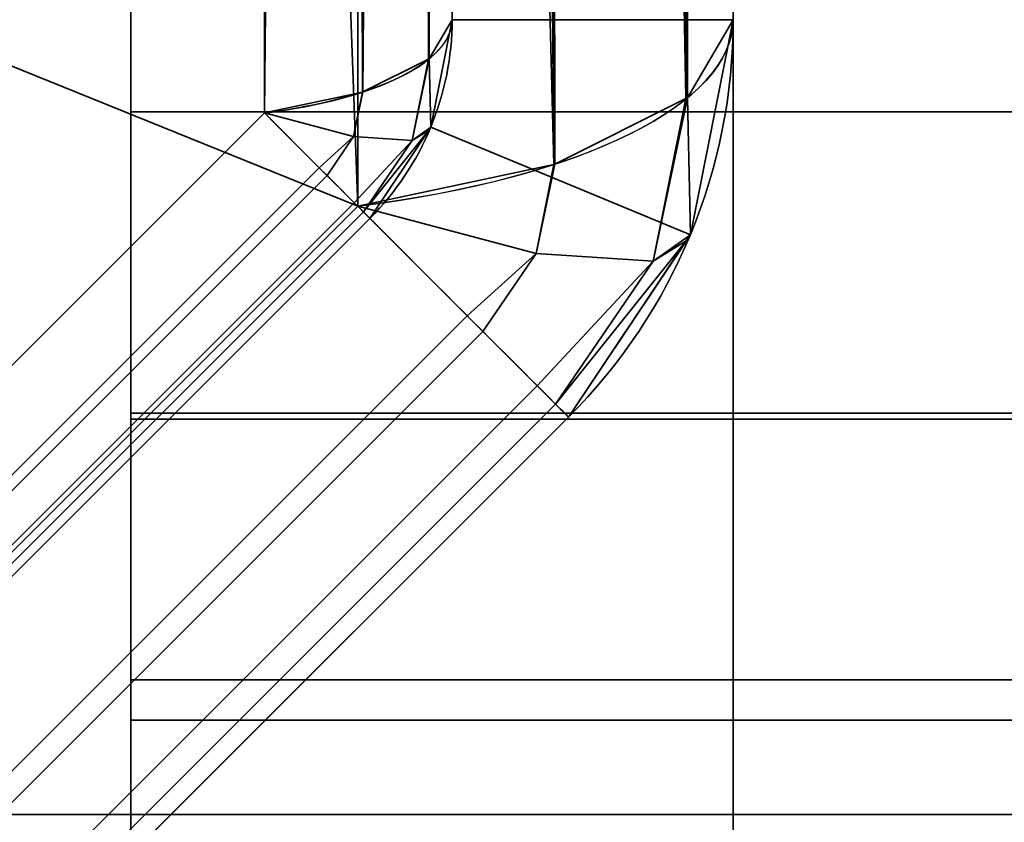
# Model space of a CAD drawing. Header units: millimetres. Extents: x -603 to 3703, y -115 to 249.
# Tile 325 of 656: x 1021.72 to 1024.18, y -28.02 to -26.02. Entities that reach past the tile are written whole.
import ezdxf

# ---------------------------------------------------------------- set-up
doc = ezdxf.new("R2010")
doc.units = ezdxf.units.MM
doc.layers.add('152', color=7, linetype='Continuous', true_color=0xffffff)

# ---------------------------------------------------------------- blocks, each defined once
blk = doc.blocks.new('UG_SURFACE_082')
at = {"layer": '152', "color": 252, "linetype": 'Continuous', "lineweight": 35}
for points in [[(1029, -28, 1031.9999), (1014.0001, -28, 1031.9999), (1014.0001, -19.75, 1031.9999), (1029, -19.75, 1031.9999)], [(1029, -19.75, 1067), (1014.0001, -19.75, 1067), (1014.0001, -28, 1067), (1029, -28, 1067)], [(1018, -25.5, 1117.4999), (1029, -25.5, 1117.4999), (1029, -28.25, 1117.4999), (1017, -28.5, 1117.4999)], [(1017, -28.5, 1148.5), (1029, -28.25, 1148.5), (1029, -25.5, 1148.5), (1018, -25.5, 1148.5)], [(1029, -28, 1067), (1014.0001, -28, 1067), (1014.0001, -28, 1031.9999), (1029, -28, 1031.9999)]]:
    blk.add_3dface(points, dxfattribs=at)
blk = doc.blocks.new('UG_SURFACE_090')
at = {"layer": '152', "color": 43, "linetype": 'Continuous', "lineweight": 35}
for points in [[(1029, -28, 1031.9999), (1014.0001, -28, 1031.9999), (1014.0001, -19.75, 1031.9999), (1029, -19.75, 1031.9999)], [(1029, -19.75, 1067), (1014.0001, -19.75, 1067), (1014.0001, -28, 1067), (1029, -28, 1067)], [(1017, -28.5, 1148.5), (1029, -28.5, 1148.5), (1029, -25.5, 1148.5), (1018, -25.5, 1148.5)], [(1018, -25.5, 1117.4999), (1029, -25.5, 1117.4999), (1029, -28.5, 1117.4999), (1017, -28.5, 1117.4999)], [(1029, -28, 1067), (1014.0001, -28, 1067), (1014.0001, -28, 1031.9999), (1029, -28, 1031.9999)]]:
    blk.add_3dface(points, dxfattribs=at)
blk = doc.blocks.new('UG_SURFACE_126')
at = {"layer": '152', "color": 252, "linetype": 'Continuous', "lineweight": 35}
for points in [[(1023.3178, -6.5735, 1165.2919), (1023.3546, -6.3881, 1165.3718), (1023.3824, -26.2166, 1172.8187)], [(1023.3824, -26.2166, 999.6814), (1023.3546, -6.3881, 1007.1282), (1023.3178, -6.5735, 1007.2081)], [(1023.5, -26.0201, 1173.3412), (1023.3862, -26.2146, 1172.8238), (1023.3546, -6.3881, 1165.3718)], [(1023.3862, -26.2146, 1172.8238), (1023.3824, -26.2166, 1172.8187), (1023.3546, -6.3881, 1165.3718)], [(1023.3546, -6.3881, 1007.1282), (1023.3824, -26.2166, 999.6814), (1023.3862, -26.2146, 999.6762)], [(1023.3546, -6.3881, 1007.1282), (1023.3862, -26.2146, 999.6762), (1023.5, -26.0201, 999.1588)], [(1022.7431, -26.1174, 1173.0825), (1022.8, -6.5942, 1166.0376), (1022.7671, -6.6689, 1165.8388)], [(1022.7431, -26.1174, 1173.0825), (1022.8, -26.0201, 1173.3412), (1022.8, -6.5942, 1166.0376)], [(1023.0309, -6.9883, 1165.1131), (1023.3178, -6.5735, 1165.2919), (1023.3824, -26.2166, 1172.8187)], [(1023.3824, -26.2166, 999.6814), (1023.3178, -6.5735, 1007.2081), (1023.0309, -6.9883, 1007.3869)], [(1022.7431, -26.1174, 1173.0825), (1022.7671, -6.6689, 1165.8388), (1022.7351, -6.6914, 1165.779)], [(1022.7431, -26.1174, 999.4175), (1022.7351, -6.6914, 1006.721), (1022.7671, -6.6689, 1006.6612)], [(1022.8, -26.0201, 999.1588), (1022.7431, -26.1174, 999.4175), (1022.7671, -6.6689, 1006.6612)], [(1022.578, -26.2001, 1172.8625), (1022.7351, -6.6914, 1165.779), (1022.6712, -6.7366, 1165.6588)], [(1022.578, -26.2001, 1172.8625), (1022.7412, -26.1183, 1173.08), (1022.7351, -6.6914, 1165.779)], [(1022.6712, -6.7366, 1006.8412), (1022.7351, -6.6914, 1006.721), (1022.7412, -26.1183, 999.4201)], [(1022.7351, -6.6914, 1165.779), (1022.7412, -26.1183, 1173.08), (1022.7431, -26.1174, 1173.0825)], [(1022.7431, -26.1174, 999.4175), (1022.7412, -26.1183, 999.4201), (1022.7351, -6.6914, 1006.721)], [(1022.578, -26.2001, 1172.8625), (1022.6712, -6.7366, 1165.6588), (1022.5714, -6.7728, 1165.5626)], [(1022.578, -26.2001, 999.6375), (1022.5714, -6.7728, 1006.9374), (1022.6712, -6.7366, 1006.8412)], [(1022.7412, -26.1183, 999.4201), (1022.578, -26.2001, 999.6375), (1022.6712, -6.7366, 1006.8412)], [(1022.3324, -26.2525, 1172.7232), (1022.5766, -26.2004, 1172.8617), (1022.5216, -6.7909, 1165.5146)], [(1022.5216, -6.7909, 1165.5146), (1022.3324, -6.8266, 1165.4195), (1022.3324, -26.2525, 1172.7232)], [(1022.3324, -26.2525, 999.7768), (1022.3324, -6.8266, 1007.0806), (1022.5216, -6.7909, 1006.9854)], [(1022.5216, -6.7909, 1006.9854), (1022.5766, -26.2004, 999.6383), (1022.3324, -26.2525, 999.7768)], [(1022.5766, -26.2004, 1172.8617), (1022.5714, -6.7728, 1165.5626), (1022.5216, -6.7909, 1165.5146)], [(1022.5216, -6.7909, 1006.9854), (1022.5714, -6.7728, 1006.9374), (1022.5766, -26.2004, 999.6383)], [(1022.5714, -6.7728, 1165.5626), (1022.5766, -26.2004, 1172.8617), (1022.578, -26.2001, 1172.8625)], [(1022.578, -26.2001, 999.6375), (1022.5766, -26.2004, 999.6383), (1022.5714, -6.7728, 1006.9374)], [(1018.2525, -30.3324, 1172.7232), (1022.3324, -26.2525, 1172.7232), (1022.3324, -6.8266, 1165.4195), (1008.8675, -6.8266, 1160.357)], [(1008.8675, -6.8266, 1012.143), (1022.3324, -6.8266, 1007.0806), (1022.3324, -26.2525, 999.7768), (1018.2525, -30.3324, 999.7768)], [(1022.895, -7.1848, 1165.0285), (1023.0309, -6.9883, 1165.1131), (1023.0531, -26.3807, 1172.3822)], [(1023.0531, -26.3807, 1000.1178), (1023.0309, -6.9883, 1007.3869), (1022.895, -7.1848, 1007.4716)], [(1023.3824, -26.2166, 1172.8187), (1023.056, -26.38, 1172.3839), (1023.0309, -6.9883, 1165.1131)], [(1023.056, -26.38, 1172.3839), (1023.0531, -26.3807, 1172.3822), (1023.0309, -6.9883, 1165.1131)], [(1023.0309, -6.9883, 1007.3869), (1023.0531, -26.3807, 1000.1178), (1023.056, -26.38, 1000.1161)], [(1023.0309, -6.9883, 1007.3869), (1023.056, -26.38, 1000.1161), (1023.3824, -26.2166, 999.6814)], [(1022.5648, -7.4075, 1164.9325), (1022.895, -7.1848, 1165.0285), (1023.0531, -26.3807, 1172.3822)], [(1023.0531, -26.3807, 1000.1178), (1022.895, -7.1848, 1007.4716), (1022.5648, -7.4075, 1007.5675)], [(1021.8676, -7.5266, 1164.7152), (1022.5648, -7.4075, 1164.9325), (1022.5648, -26.4849, 1172.1051)], [(1022.5648, -26.4849, 1000.3949), (1022.5648, -7.4075, 1007.5675), (1021.8676, -7.5266, 1007.7848)], [(1023.0531, -26.3807, 1172.3822), (1022.5648, -26.4849, 1172.1051), (1022.5648, -7.4075, 1164.9325)], [(1022.5648, -7.4075, 1007.5675), (1022.5648, -26.4849, 1000.3949), (1023.0531, -26.3807, 1000.1178)], [(1022.5648, -26.4849, 1000.3949), (1021.8676, -7.5266, 1007.7848), (1009.1574, -7.5266, 1012.5636), (999.5266, -17.1575, 1012.5636)], [(1009.1574, -7.5266, 1159.9364), (1021.8676, -7.5266, 1164.7152), (1022.5648, -26.4849, 1172.1051), (1018.4848, -30.5648, 1172.1051)], [(999.5266, -17.1575, 1012.5636), (999.5266, -29.8676, 1007.7848), (1018.4848, -30.5648, 1000.3949), (1022.5648, -26.4849, 1000.3949)], [(1022.7467, -26.288, 1173.3412), (1022.8, -26.0201, 1173.3412), (1022.7431, -26.1174, 1173.0825)], [(1022.7431, -26.1174, 999.4175), (1022.8, -26.0201, 999.1588), (1022.7467, -26.288, 999.1588)], [(1022.7467, -26.288, 1173.3412), (1022.7467, -26.288, 1191.25), (1022.8, -26.0201, 1191.25), (1022.8, -26.0201, 1173.3412)], [(1022.7467, -26.288, 981.25), (1022.7467, -26.288, 999.1588), (1022.8, -26.0201, 999.1588), (1022.8, -26.0201, 981.25)], [(1022.8, -26.0201, 1191.25), (1022.7467, -26.288, 1191.25), (1023.3934, -26.5559, 1191.25), (1023.5, -26.0201, 1191.25)], [(1023.5, -26.0201, 981.25), (1023.3934, -26.5559, 981.25), (1022.7467, -26.288, 981.25), (1022.8, -26.0201, 981.25)], [(1023.3862, -26.2146, 1172.8238), (1023.5, -26.0201, 1173.3412), (1023.3934, -26.5559, 1173.3412)], [(1023.3934, -26.5559, 999.1588), (1023.5, -26.0201, 999.1588), (1023.3862, -26.2146, 999.6762)], [(1023.5, -26.0201, 1173.3412), (1023.5, -26.0201, 1191.25), (1023.3934, -26.5559, 1191.25), (1023.3934, -26.5559, 1173.3412)], [(1023.5, -26.0201, 981.25), (1023.5, -26.0201, 999.1588), (1023.3934, -26.5559, 999.1588), (1023.3934, -26.5559, 981.25)], [(1022.7412, -26.1183, 1173.08), (1022.578, -26.2001, 1172.8625), (1022.5545, -26.3112, 1172.8954), (1022.7002, -26.3209, 1173.1429)], [(1022.7002, -26.3209, 999.3571), (1022.5545, -26.3112, 999.6045), (1022.578, -26.2001, 999.6375), (1022.7412, -26.1183, 999.4201)], [(1022.7002, -26.3209, 1173.1429), (1022.7431, -26.1174, 1173.0825), (1022.7412, -26.1183, 1173.08)], [(1022.7431, -26.1174, 1173.0825), (1022.7002, -26.3209, 1173.1429), (1022.7467, -26.288, 1173.3412)], [(1022.7467, -26.288, 999.1588), (1022.7002, -26.3209, 999.3571), (1022.7431, -26.1174, 999.4175)], [(1022.7412, -26.1183, 999.4201), (1022.7431, -26.1174, 999.4175), (1022.7002, -26.3209, 999.3571)], [(1022.5766, -26.2004, 1172.8617), (1022.3324, -26.2525, 1172.7232), (1022.5545, -26.3112, 1172.8954)], [(1022.5545, -26.3112, 999.6045), (1022.3324, -26.2525, 999.7768), (1022.5766, -26.2004, 999.6383)], [(1022.5545, -26.3112, 1172.8954), (1022.578, -26.2001, 1172.8625), (1022.5766, -26.2004, 1172.8617)], [(1022.5766, -26.2004, 999.6383), (1022.578, -26.2001, 999.6375), (1022.5545, -26.3112, 999.6045)], [(1023.3003, -26.6216, 1172.9445), (1023.0091, -26.6022, 1172.4497), (1023.056, -26.38, 1172.3839), (1023.3824, -26.2166, 1172.8187)], [(1023.3824, -26.2166, 999.6814), (1023.056, -26.38, 1000.1161), (1023.0091, -26.6022, 1000.0502), (1023.3003, -26.6216, 999.5555)], [(1023.3934, -26.5559, 1173.3412), (1023.3003, -26.6216, 1172.9445), (1023.3862, -26.2146, 1172.8238)], [(1023.3824, -26.2166, 1172.8187), (1023.3862, -26.2146, 1172.8238), (1023.3003, -26.6216, 1172.9445)], [(1023.3003, -26.6216, 999.5555), (1023.3862, -26.2146, 999.6762), (1023.3824, -26.2166, 999.6814)], [(1023.3862, -26.2146, 999.6762), (1023.3003, -26.6216, 999.5555), (1023.3934, -26.5559, 999.1588)], [(1018.3887, -30.4687, 1172.884), (1022.4687, -26.3888, 1172.884), (1022.3324, -26.2525, 1172.7232), (1018.2525, -30.3324, 1172.7232)], [(1022.4687, -26.3888, 999.616), (1018.3887, -30.4687, 999.616), (1018.2525, -30.3324, 999.7768), (1022.3324, -26.2525, 999.7768)], [(1022.5545, -26.3112, 1172.8954), (1022.3324, -26.2525, 1172.7232), (1022.4687, -26.3888, 1172.884)], [(1022.4687, -26.3888, 999.616), (1022.3324, -26.2525, 999.7768), (1022.5545, -26.3112, 999.6045)], [(1022.4687, -26.3888, 1172.884), (1022.4884, -26.4084, 1172.9071), (1022.5545, -26.3112, 1172.8954)], [(1022.5545, -26.3112, 999.6045), (1022.4884, -26.4084, 999.5928), (1022.4687, -26.3888, 999.616)], [(1022.7002, -26.3209, 1173.1429), (1022.5545, -26.3112, 1172.8954), (1022.4884, -26.4084, 1172.9071), (1022.5559, -26.4761, 1173.0992)], [(1022.5559, -26.4761, 999.4008), (1022.4884, -26.4084, 999.5928), (1022.5545, -26.3112, 999.6045), (1022.7002, -26.3209, 999.3571)], [(1022.7416, -26.2957, 1173.3412), (1022.7002, -26.3209, 1173.1429), (1022.579, -26.499, 1173.1642)], [(1022.579, -26.499, 1173.1642), (1022.5949, -26.5151, 1173.3412), (1022.7416, -26.2957, 1173.3412)], [(1022.7416, -26.2957, 999.1588), (1022.5949, -26.5151, 999.1588), (1022.579, -26.499, 999.3358)], [(1022.579, -26.499, 999.3358), (1022.7002, -26.3209, 999.3571), (1022.7416, -26.2957, 999.1588)], [(1022.5949, -26.5151, 1191.25), (1022.7467, -26.288, 1191.25), (1022.7467, -26.288, 1173.3412), (1022.7416, -26.2957, 1173.3412)], [(1022.7467, -26.288, 981.25), (1022.5949, -26.5151, 981.25), (1022.5949, -26.5151, 999.1588), (1022.7416, -26.2957, 999.1588)], [(1023.09, -27.01, 1191.25), (1023.3934, -26.5559, 1191.25), (1022.7467, -26.288, 1191.25), (1022.5949, -26.5151, 1191.25)], [(1022.5949, -26.5151, 981.25), (1022.7467, -26.288, 981.25), (1023.3934, -26.5559, 981.25), (1023.09, -27.01, 981.25)], [(1022.7416, -26.2957, 1173.3412), (1022.5949, -26.5151, 1173.3412), (1022.5949, -26.5151, 1191.25)], [(1022.7002, -26.3209, 1173.1429), (1022.7416, -26.2957, 1173.3412), (1022.7467, -26.288, 1173.3412)], [(1022.7467, -26.288, 999.1588), (1022.7416, -26.2957, 999.1588), (1022.7002, -26.3209, 999.3571)], [(1022.7416, -26.2957, 999.1588), (1022.7467, -26.288, 999.1588), (1022.7467, -26.288, 981.25)], [(1022.5559, -26.4761, 1173.0992), (1022.579, -26.499, 1173.1642), (1022.7002, -26.3209, 1173.1429)], [(1022.7002, -26.3209, 999.3571), (1022.579, -26.499, 999.3358), (1022.5559, -26.4761, 999.4008)], [(1022.5648, -26.4849, 1172.1051), (1023.0531, -26.3807, 1172.3822), (1023.056, -26.38, 1172.3839), (1023.0091, -26.6022, 1172.4497)], [(1023.0531, -26.3807, 1000.1178), (1022.5648, -26.4849, 1000.3949), (1023.0091, -26.6022, 1000.0502)], [(1023.0091, -26.6022, 1000.0502), (1023.056, -26.38, 1000.1161), (1023.0531, -26.3807, 1000.1178)], [(1022.4884, -26.4084, 1172.9071), (1022.4687, -26.3888, 1172.884), (1018.3887, -30.4687, 1172.884), (1018.4084, -30.4883, 1172.9071)], [(1018.4084, -30.4883, 999.5928), (1018.3887, -30.4687, 999.616), (1022.4687, -26.3888, 999.616), (1022.4884, -26.4084, 999.5928)], [(1018.4084, -30.4883, 1172.9071), (1018.4761, -30.556, 1173.0992), (1022.5559, -26.4761, 1173.0992), (1022.4884, -26.4084, 1172.9071)], [(1022.4884, -26.4084, 999.5928), (1022.5559, -26.4761, 999.4008), (1018.4761, -30.556, 999.4008), (1018.4084, -30.4883, 999.5928)], [(1022.579, -26.499, 1173.1642), (1022.5559, -26.4761, 1173.0992), (1018.4761, -30.556, 1173.0992), (1018.499, -30.5789, 1173.1642)], [(1018.499, -30.5789, 999.3358), (1018.4761, -30.556, 999.4008), (1022.5559, -26.4761, 999.4008), (1022.579, -26.499, 999.3358)], [(1022.8374, -26.7575, 1172.4267), (1018.7575, -30.8374, 1172.4267), (1018.4848, -30.5648, 1172.1051), (1022.5648, -26.4849, 1172.1051)], [(1018.7575, -30.8374, 1000.0733), (1022.8374, -26.7575, 1000.0733), (1022.5648, -26.4849, 1000.3949), (1018.4848, -30.5648, 1000.3949)], [(1018.499, -30.5789, 1173.1642), (1018.5151, -30.595, 1173.3412), (1022.5949, -26.5151, 1173.3412), (1022.579, -26.499, 1173.1642)], [(1022.579, -26.499, 999.3358), (1022.5949, -26.5151, 999.1588), (1018.5151, -30.595, 999.1588), (1018.499, -30.5789, 999.3358)], [(1022.8374, -26.7575, 1172.4267), (1022.5648, -26.4849, 1172.1051), (1023.0091, -26.6022, 1172.4497)], [(1023.0091, -26.6022, 1000.0502), (1022.5648, -26.4849, 1000.3949), (1022.8374, -26.7575, 1000.0733)], [(1022.5949, -26.5151, 1173.3412), (1018.5151, -30.595, 1173.3412), (1018.5151, -30.595, 1191.25), (1022.5949, -26.5151, 1191.25)], [(1018.5151, -30.595, 999.1588), (1022.5949, -26.5151, 999.1588), (1022.5949, -26.5151, 981.25), (1018.5151, -30.595, 981.25)], [(1019.0101, -31.09, 1191.25), (1023.09, -27.01, 1191.25), (1022.5949, -26.5151, 1191.25), (1018.5151, -30.595, 1191.25)], [(1018.5151, -30.595, 981.25), (1022.5949, -26.5151, 981.25), (1023.09, -27.01, 981.25), (1019.0101, -31.09, 981.25)], [(1023.3934, -26.5559, 1191.25), (1023.09, -27.01, 1191.25), (1023.09, -27.01, 1173.3412), (1023.3831, -26.5712, 1173.3412)], [(1023.09, -27.01, 981.25), (1023.3934, -26.5559, 981.25), (1023.3934, -26.5559, 999.1588), (1023.3831, -26.5712, 999.1588)], [(1023.3934, -26.5559, 1173.3412), (1023.3831, -26.5712, 1173.3412), (1023.3003, -26.6216, 1172.9445)], [(1023.3003, -26.6216, 999.5555), (1023.3831, -26.5712, 999.1588), (1023.3934, -26.5559, 999.1588)], [(1023.3831, -26.5712, 1173.3412), (1023.3934, -26.5559, 1173.3412), (1023.3934, -26.5559, 1191.25)], [(1023.3831, -26.5712, 1173.3412), (1023.09, -27.01, 1173.3412), (1023.0578, -26.9779, 1172.9873)], [(1023.0578, -26.9779, 1172.9873), (1023.3003, -26.6216, 1172.9445), (1023.3831, -26.5712, 1173.3412)], [(1023.3831, -26.5712, 999.1588), (1023.3003, -26.6216, 999.5555), (1023.0578, -26.9779, 999.5127)], [(1023.0578, -26.9779, 999.5127), (1023.09, -27.01, 999.1588), (1023.3831, -26.5712, 999.1588)], [(1023.3831, -26.5712, 999.1588), (1023.09, -27.01, 999.1588), (1023.09, -27.01, 981.25)], [(1023.0091, -26.6022, 1172.4497), (1022.8766, -26.7968, 1172.4731), (1022.8374, -26.7575, 1172.4267)], [(1022.8374, -26.7575, 1000.0733), (1022.8766, -26.7968, 1000.0269), (1023.0091, -26.6022, 1000.0502)], [(1023.0119, -26.9321, 1172.8572), (1022.8766, -26.7968, 1172.4731), (1023.0091, -26.6022, 1172.4497), (1023.3003, -26.6216, 1172.9445)], [(1023.3003, -26.6216, 999.5555), (1023.0091, -26.6022, 1000.0502), (1022.8766, -26.7968, 1000.0269), (1023.0119, -26.9321, 999.6428)], [(1023.3003, -26.6216, 1172.9445), (1023.0578, -26.9779, 1172.9873), (1023.0119, -26.9321, 1172.8572)], [(1023.0119, -26.9321, 999.6428), (1023.0578, -26.9779, 999.5127), (1023.3003, -26.6216, 999.5555)], [(1018.7968, -30.8767, 1172.4731), (1018.7575, -30.8374, 1172.4267), (1022.8374, -26.7575, 1172.4267), (1022.8766, -26.7968, 1172.4731)], [(1022.8766, -26.7968, 1000.0269), (1022.8374, -26.7575, 1000.0733), (1018.7575, -30.8374, 1000.0733), (1018.7968, -30.8767, 1000.0269)], [(1022.8766, -26.7968, 1172.4731), (1023.0119, -26.9321, 1172.8572), (1018.9321, -31.012, 1172.8572), (1018.7968, -30.8767, 1172.4731)], [(1018.7968, -30.8767, 1000.0269), (1018.9321, -31.012, 999.6428), (1023.0119, -26.9321, 999.6428), (1022.8766, -26.7968, 1000.0269)], [(1018.9779, -31.0578, 1172.9873), (1018.9321, -31.012, 1172.8572), (1023.0119, -26.9321, 1172.8572), (1023.0578, -26.9779, 1172.9873)], [(1023.0578, -26.9779, 999.5127), (1023.0119, -26.9321, 999.6428), (1018.9321, -31.012, 999.6428), (1018.9779, -31.0578, 999.5127)], [(1023.0578, -26.9779, 1172.9873), (1023.09, -27.01, 1173.3412), (1019.0101, -31.09, 1173.3412), (1018.9779, -31.0578, 1172.9873)], [(1018.9779, -31.0578, 999.5127), (1019.0101, -31.09, 999.1588), (1023.09, -27.01, 999.1588), (1023.0578, -26.9779, 999.5127)], [(1019.0101, -31.09, 1173.3412), (1023.09, -27.01, 1173.3412), (1023.09, -27.01, 1191.25), (1019.0101, -31.09, 1191.25)], [(1023.09, -27.01, 999.1588), (1019.0101, -31.09, 999.1588), (1019.0101, -31.09, 981.25), (1023.09, -27.01, 981.25)]]:
    blk.add_3dface(points, dxfattribs=at)
blk = doc.blocks.new('UG_SURFACE_142')
at = {"layer": '152', "color": 252, "linetype": 'Continuous', "lineweight": 35}
for points in [[(1023.3178, -6.5735, 1165.2919), (1023.3546, -6.3881, 1165.3718), (1023.3824, -26.2166, 1172.8187)], [(1023.3824, -26.2166, 999.6814), (1023.3546, -6.3881, 1007.1282), (1023.3178, -6.5735, 1007.2081)], [(1023.5, -26.0201, 1173.3412), (1023.3862, -26.2146, 1172.8238), (1023.3546, -6.3881, 1165.3718)], [(1023.3862, -26.2146, 1172.8238), (1023.3824, -26.2166, 1172.8187), (1023.3546, -6.3881, 1165.3718)], [(1023.3546, -6.3881, 1007.1282), (1023.3824, -26.2166, 999.6814), (1023.3862, -26.2146, 999.6762)], [(1023.3546, -6.3881, 1007.1282), (1023.3862, -26.2146, 999.6762), (1023.5, -26.0201, 999.1588)], [(1022.7431, -26.1174, 1173.0825), (1022.8, -6.5942, 1166.0376), (1022.7671, -6.6689, 1165.8388)], [(1022.7431, -26.1174, 1173.0825), (1022.8, -26.0201, 1173.3412), (1022.8, -6.5942, 1166.0376)], [(1023.0309, -6.9883, 1165.1131), (1023.3178, -6.5735, 1165.2919), (1023.3824, -26.2166, 1172.8187)], [(1023.3824, -26.2166, 999.6814), (1023.3178, -6.5735, 1007.2081), (1023.0309, -6.9883, 1007.3869)], [(1022.7431, -26.1174, 1173.0825), (1022.7671, -6.6689, 1165.8388), (1022.7351, -6.6914, 1165.779)], [(1022.7431, -26.1174, 999.4175), (1022.7351, -6.6914, 1006.721), (1022.7671, -6.6689, 1006.6612)], [(1022.8, -26.0201, 999.1588), (1022.7431, -26.1174, 999.4175), (1022.7671, -6.6689, 1006.6612)], [(1022.578, -26.2001, 1172.8625), (1022.7351, -6.6914, 1165.779), (1022.6712, -6.7366, 1165.6588)], [(1022.578, -26.2001, 1172.8625), (1022.7412, -26.1183, 1173.08), (1022.7351, -6.6914, 1165.779)], [(1022.6712, -6.7366, 1006.8412), (1022.7351, -6.6914, 1006.721), (1022.7412, -26.1183, 999.4201)], [(1022.7351, -6.6914, 1165.779), (1022.7412, -26.1183, 1173.08), (1022.7431, -26.1174, 1173.0825)], [(1022.7431, -26.1174, 999.4175), (1022.7412, -26.1183, 999.4201), (1022.7351, -6.6914, 1006.721)], [(1022.578, -26.2001, 1172.8625), (1022.6712, -6.7366, 1165.6588), (1022.5714, -6.7728, 1165.5626)], [(1022.578, -26.2001, 999.6375), (1022.5714, -6.7728, 1006.9374), (1022.6712, -6.7366, 1006.8412)], [(1022.7412, -26.1183, 999.4201), (1022.578, -26.2001, 999.6375), (1022.6712, -6.7366, 1006.8412)], [(1022.3324, -26.2525, 1172.7232), (1022.5766, -26.2004, 1172.8617), (1022.5216, -6.7909, 1165.5146)], [(1022.5216, -6.7909, 1165.5146), (1022.3324, -6.8266, 1165.4195), (1022.3324, -26.2525, 1172.7232)], [(1022.3324, -26.2525, 999.7768), (1022.3324, -6.8266, 1007.0806), (1022.5216, -6.7909, 1006.9854)], [(1022.5216, -6.7909, 1006.9854), (1022.5766, -26.2004, 999.6383), (1022.3324, -26.2525, 999.7768)], [(1022.5766, -26.2004, 1172.8617), (1022.5714, -6.7728, 1165.5626), (1022.5216, -6.7909, 1165.5146)], [(1022.5216, -6.7909, 1006.9854), (1022.5714, -6.7728, 1006.9374), (1022.5766, -26.2004, 999.6383)], [(1022.5714, -6.7728, 1165.5626), (1022.5766, -26.2004, 1172.8617), (1022.578, -26.2001, 1172.8625)], [(1022.578, -26.2001, 999.6375), (1022.5766, -26.2004, 999.6383), (1022.5714, -6.7728, 1006.9374)], [(1018.2525, -30.3324, 1172.7232), (1022.3324, -26.2525, 1172.7232), (1022.3324, -6.8266, 1165.4195), (1008.8675, -6.8266, 1160.357)], [(1008.8675, -6.8266, 1012.143), (1022.3324, -6.8266, 1007.0806), (1022.3324, -26.2525, 999.7768), (1018.2525, -30.3324, 999.7768)], [(1022.895, -7.1848, 1165.0285), (1023.0309, -6.9883, 1165.1131), (1023.0531, -26.3807, 1172.3822)], [(1023.0531, -26.3807, 1000.1178), (1023.0309, -6.9883, 1007.3869), (1022.895, -7.1848, 1007.4716)], [(1023.3824, -26.2166, 1172.8187), (1023.056, -26.38, 1172.3839), (1023.0309, -6.9883, 1165.1131)], [(1023.056, -26.38, 1172.3839), (1023.0531, -26.3807, 1172.3822), (1023.0309, -6.9883, 1165.1131)], [(1023.0309, -6.9883, 1007.3869), (1023.0531, -26.3807, 1000.1178), (1023.056, -26.38, 1000.1161)], [(1023.0309, -6.9883, 1007.3869), (1023.056, -26.38, 1000.1161), (1023.3824, -26.2166, 999.6814)], [(1022.5648, -7.4075, 1164.9325), (1022.895, -7.1848, 1165.0285), (1023.0531, -26.3807, 1172.3822)], [(1023.0531, -26.3807, 1000.1178), (1022.895, -7.1848, 1007.4716), (1022.5648, -7.4075, 1007.5675)], [(1021.8676, -7.5266, 1164.7152), (1022.5648, -7.4075, 1164.9325), (1022.5648, -26.4849, 1172.1051)], [(1022.5648, -26.4849, 1000.3949), (1022.5648, -7.4075, 1007.5675), (1021.8676, -7.5266, 1007.7848)], [(1023.0531, -26.3807, 1172.3822), (1022.5648, -26.4849, 1172.1051), (1022.5648, -7.4075, 1164.9325)], [(1022.5648, -7.4075, 1007.5675), (1022.5648, -26.4849, 1000.3949), (1023.0531, -26.3807, 1000.1178)], [(1022.5648, -26.4849, 1000.3949), (1021.8676, -7.5266, 1007.7848), (1009.1574, -7.5266, 1012.5636), (999.5266, -17.1575, 1012.5636)], [(1009.1574, -7.5266, 1159.9364), (1021.8676, -7.5266, 1164.7152), (1022.5648, -26.4849, 1172.1051), (1018.4848, -30.5648, 1172.1051)], [(999.5266, -17.1575, 1012.5636), (999.5266, -29.8676, 1007.7848), (1018.4848, -30.5648, 1000.3949), (1022.5648, -26.4849, 1000.3949)], [(1022.7467, -26.288, 1173.3412), (1022.8, -26.0201, 1173.3412), (1022.7431, -26.1174, 1173.0825)], [(1022.7431, -26.1174, 999.4175), (1022.8, -26.0201, 999.1588), (1022.7467, -26.288, 999.1588)], [(1022.7467, -26.288, 1173.3412), (1022.7467, -26.288, 1191.25), (1022.8, -26.0201, 1191.25), (1022.8, -26.0201, 1173.3412)], [(1022.7467, -26.288, 981.25), (1022.7467, -26.288, 999.1588), (1022.8, -26.0201, 999.1588), (1022.8, -26.0201, 981.25)], [(1022.8, -26.0201, 1191.25), (1022.7467, -26.288, 1191.25), (1023.3934, -26.5559, 1191.25), (1023.5, -26.0201, 1191.25)], [(1023.5, -26.0201, 981.25), (1023.3934, -26.5559, 981.25), (1022.7467, -26.288, 981.25), (1022.8, -26.0201, 981.25)], [(1023.3862, -26.2146, 1172.8238), (1023.5, -26.0201, 1173.3412), (1023.3934, -26.5559, 1173.3412)], [(1023.3934, -26.5559, 999.1588), (1023.5, -26.0201, 999.1588), (1023.3862, -26.2146, 999.6762)], [(1023.5, -26.0201, 1173.3412), (1023.5, -26.0201, 1191.25), (1023.3934, -26.5559, 1191.25), (1023.3934, -26.5559, 1173.3412)], [(1023.5, -26.0201, 981.25), (1023.5, -26.0201, 999.1588), (1023.3934, -26.5559, 999.1588), (1023.3934, -26.5559, 981.25)], [(1022.7412, -26.1183, 1173.08), (1022.578, -26.2001, 1172.8625), (1022.5545, -26.3112, 1172.8954), (1022.7002, -26.3209, 1173.1429)], [(1022.7002, -26.3209, 999.3571), (1022.5545, -26.3112, 999.6045), (1022.578, -26.2001, 999.6375), (1022.7412, -26.1183, 999.4201)], [(1022.7002, -26.3209, 1173.1429), (1022.7431, -26.1174, 1173.0825), (1022.7412, -26.1183, 1173.08)], [(1022.7431, -26.1174, 1173.0825), (1022.7002, -26.3209, 1173.1429), (1022.7467, -26.288, 1173.3412)], [(1022.7467, -26.288, 999.1588), (1022.7002, -26.3209, 999.3571), (1022.7431, -26.1174, 999.4175)], [(1022.7412, -26.1183, 999.4201), (1022.7431, -26.1174, 999.4175), (1022.7002, -26.3209, 999.3571)], [(1022.5766, -26.2004, 1172.8617), (1022.3324, -26.2525, 1172.7232), (1022.5545, -26.3112, 1172.8954)], [(1022.5545, -26.3112, 999.6045), (1022.3324, -26.2525, 999.7768), (1022.5766, -26.2004, 999.6383)], [(1022.5545, -26.3112, 1172.8954), (1022.578, -26.2001, 1172.8625), (1022.5766, -26.2004, 1172.8617)], [(1022.5766, -26.2004, 999.6383), (1022.578, -26.2001, 999.6375), (1022.5545, -26.3112, 999.6045)], [(1023.3003, -26.6216, 1172.9445), (1023.0091, -26.6022, 1172.4497), (1023.056, -26.38, 1172.3839), (1023.3824, -26.2166, 1172.8187)], [(1023.3824, -26.2166, 999.6814), (1023.056, -26.38, 1000.1161), (1023.0091, -26.6022, 1000.0502), (1023.3003, -26.6216, 999.5555)], [(1023.3934, -26.5559, 1173.3412), (1023.3003, -26.6216, 1172.9445), (1023.3862, -26.2146, 1172.8238)], [(1023.3824, -26.2166, 1172.8187), (1023.3862, -26.2146, 1172.8238), (1023.3003, -26.6216, 1172.9445)], [(1023.3003, -26.6216, 999.5555), (1023.3862, -26.2146, 999.6762), (1023.3824, -26.2166, 999.6814)], [(1023.3862, -26.2146, 999.6762), (1023.3003, -26.6216, 999.5555), (1023.3934, -26.5559, 999.1588)], [(1018.3887, -30.4687, 1172.884), (1022.4687, -26.3888, 1172.884), (1022.3324, -26.2525, 1172.7232), (1018.2525, -30.3324, 1172.7232)], [(1022.4687, -26.3888, 999.616), (1018.3887, -30.4687, 999.616), (1018.2525, -30.3324, 999.7768), (1022.3324, -26.2525, 999.7768)], [(1022.5545, -26.3112, 1172.8954), (1022.3324, -26.2525, 1172.7232), (1022.4687, -26.3888, 1172.884)], [(1022.4687, -26.3888, 999.616), (1022.3324, -26.2525, 999.7768), (1022.5545, -26.3112, 999.6045)], [(1022.4687, -26.3888, 1172.884), (1022.4884, -26.4084, 1172.9071), (1022.5545, -26.3112, 1172.8954)], [(1022.5545, -26.3112, 999.6045), (1022.4884, -26.4084, 999.5928), (1022.4687, -26.3888, 999.616)], [(1022.7002, -26.3209, 1173.1429), (1022.5545, -26.3112, 1172.8954), (1022.4884, -26.4084, 1172.9071), (1022.5559, -26.4761, 1173.0992)], [(1022.5559, -26.4761, 999.4008), (1022.4884, -26.4084, 999.5928), (1022.5545, -26.3112, 999.6045), (1022.7002, -26.3209, 999.3571)], [(1022.7416, -26.2957, 1173.3412), (1022.7002, -26.3209, 1173.1429), (1022.579, -26.499, 1173.1642)], [(1022.579, -26.499, 1173.1642), (1022.5949, -26.5151, 1173.3412), (1022.7416, -26.2957, 1173.3412)], [(1022.7416, -26.2957, 999.1588), (1022.5949, -26.5151, 999.1588), (1022.579, -26.499, 999.3358)], [(1022.579, -26.499, 999.3358), (1022.7002, -26.3209, 999.3571), (1022.7416, -26.2957, 999.1588)], [(1022.5949, -26.5151, 1191.25), (1022.7467, -26.288, 1191.25), (1022.7467, -26.288, 1173.3412), (1022.7416, -26.2957, 1173.3412)], [(1022.7467, -26.288, 981.25), (1022.5949, -26.5151, 981.25), (1022.5949, -26.5151, 999.1588), (1022.7416, -26.2957, 999.1588)], [(1023.09, -27.01, 1191.25), (1023.3934, -26.5559, 1191.25), (1022.7467, -26.288, 1191.25), (1022.5949, -26.5151, 1191.25)], [(1022.5949, -26.5151, 981.25), (1022.7467, -26.288, 981.25), (1023.3934, -26.5559, 981.25), (1023.09, -27.01, 981.25)], [(1022.7416, -26.2957, 1173.3412), (1022.5949, -26.5151, 1173.3412), (1022.5949, -26.5151, 1191.25)], [(1022.7002, -26.3209, 1173.1429), (1022.7416, -26.2957, 1173.3412), (1022.7467, -26.288, 1173.3412)], [(1022.7467, -26.288, 999.1588), (1022.7416, -26.2957, 999.1588), (1022.7002, -26.3209, 999.3571)], [(1022.7416, -26.2957, 999.1588), (1022.7467, -26.288, 999.1588), (1022.7467, -26.288, 981.25)], [(1022.5559, -26.4761, 1173.0992), (1022.579, -26.499, 1173.1642), (1022.7002, -26.3209, 1173.1429)], [(1022.7002, -26.3209, 999.3571), (1022.579, -26.499, 999.3358), (1022.5559, -26.4761, 999.4008)], [(1022.5648, -26.4849, 1172.1051), (1023.0531, -26.3807, 1172.3822), (1023.056, -26.38, 1172.3839), (1023.0091, -26.6022, 1172.4497)], [(1023.0531, -26.3807, 1000.1178), (1022.5648, -26.4849, 1000.3949), (1023.0091, -26.6022, 1000.0502)], [(1023.0091, -26.6022, 1000.0502), (1023.056, -26.38, 1000.1161), (1023.0531, -26.3807, 1000.1178)], [(1022.4884, -26.4084, 1172.9071), (1022.4687, -26.3888, 1172.884), (1018.3887, -30.4687, 1172.884), (1018.4084, -30.4883, 1172.9071)], [(1018.4084, -30.4883, 999.5928), (1018.3887, -30.4687, 999.616), (1022.4687, -26.3888, 999.616), (1022.4884, -26.4084, 999.5928)], [(1018.4084, -30.4883, 1172.9071), (1018.4761, -30.556, 1173.0992), (1022.5559, -26.4761, 1173.0992), (1022.4884, -26.4084, 1172.9071)], [(1022.4884, -26.4084, 999.5928), (1022.5559, -26.4761, 999.4008), (1018.4761, -30.556, 999.4008), (1018.4084, -30.4883, 999.5928)], [(1022.579, -26.499, 1173.1642), (1022.5559, -26.4761, 1173.0992), (1018.4761, -30.556, 1173.0992), (1018.499, -30.5789, 1173.1642)], [(1018.499, -30.5789, 999.3358), (1018.4761, -30.556, 999.4008), (1022.5559, -26.4761, 999.4008), (1022.579, -26.499, 999.3358)], [(1022.8374, -26.7575, 1172.4267), (1018.7575, -30.8374, 1172.4267), (1018.4848, -30.5648, 1172.1051), (1022.5648, -26.4849, 1172.1051)], [(1018.7575, -30.8374, 1000.0733), (1022.8374, -26.7575, 1000.0733), (1022.5648, -26.4849, 1000.3949), (1018.4848, -30.5648, 1000.3949)], [(1018.499, -30.5789, 1173.1642), (1018.5151, -30.595, 1173.3412), (1022.5949, -26.5151, 1173.3412), (1022.579, -26.499, 1173.1642)], [(1022.579, -26.499, 999.3358), (1022.5949, -26.5151, 999.1588), (1018.5151, -30.595, 999.1588), (1018.499, -30.5789, 999.3358)], [(1022.8374, -26.7575, 1172.4267), (1022.5648, -26.4849, 1172.1051), (1023.0091, -26.6022, 1172.4497)], [(1023.0091, -26.6022, 1000.0502), (1022.5648, -26.4849, 1000.3949), (1022.8374, -26.7575, 1000.0733)], [(1022.5949, -26.5151, 1173.3412), (1018.5151, -30.595, 1173.3412), (1018.5151, -30.595, 1191.25), (1022.5949, -26.5151, 1191.25)], [(1018.5151, -30.595, 999.1588), (1022.5949, -26.5151, 999.1588), (1022.5949, -26.5151, 981.25), (1018.5151, -30.595, 981.25)], [(1019.0101, -31.09, 1191.25), (1023.09, -27.01, 1191.25), (1022.5949, -26.5151, 1191.25), (1018.5151, -30.595, 1191.25)], [(1018.5151, -30.595, 981.25), (1022.5949, -26.5151, 981.25), (1023.09, -27.01, 981.25), (1019.0101, -31.09, 981.25)], [(1023.3934, -26.5559, 1191.25), (1023.09, -27.01, 1191.25), (1023.09, -27.01, 1173.3412), (1023.3831, -26.5712, 1173.3412)], [(1023.09, -27.01, 981.25), (1023.3934, -26.5559, 981.25), (1023.3934, -26.5559, 999.1588), (1023.3831, -26.5712, 999.1588)], [(1023.3934, -26.5559, 1173.3412), (1023.3831, -26.5712, 1173.3412), (1023.3003, -26.6216, 1172.9445)], [(1023.3003, -26.6216, 999.5555), (1023.3831, -26.5712, 999.1588), (1023.3934, -26.5559, 999.1588)], [(1023.3831, -26.5712, 1173.3412), (1023.3934, -26.5559, 1173.3412), (1023.3934, -26.5559, 1191.25)], [(1023.3831, -26.5712, 1173.3412), (1023.09, -27.01, 1173.3412), (1023.0578, -26.9779, 1172.9873)], [(1023.0578, -26.9779, 1172.9873), (1023.3003, -26.6216, 1172.9445), (1023.3831, -26.5712, 1173.3412)], [(1023.3831, -26.5712, 999.1588), (1023.3003, -26.6216, 999.5555), (1023.0578, -26.9779, 999.5127)], [(1023.0578, -26.9779, 999.5127), (1023.09, -27.01, 999.1588), (1023.3831, -26.5712, 999.1588)], [(1023.3831, -26.5712, 999.1588), (1023.09, -27.01, 999.1588), (1023.09, -27.01, 981.25)], [(1023.0091, -26.6022, 1172.4497), (1022.8766, -26.7968, 1172.4731), (1022.8374, -26.7575, 1172.4267)], [(1022.8374, -26.7575, 1000.0733), (1022.8766, -26.7968, 1000.0269), (1023.0091, -26.6022, 1000.0502)], [(1023.0119, -26.9321, 1172.8572), (1022.8766, -26.7968, 1172.4731), (1023.0091, -26.6022, 1172.4497), (1023.3003, -26.6216, 1172.9445)], [(1023.3003, -26.6216, 999.5555), (1023.0091, -26.6022, 1000.0502), (1022.8766, -26.7968, 1000.0269), (1023.0119, -26.9321, 999.6428)], [(1023.3003, -26.6216, 1172.9445), (1023.0578, -26.9779, 1172.9873), (1023.0119, -26.9321, 1172.8572)], [(1023.0119, -26.9321, 999.6428), (1023.0578, -26.9779, 999.5127), (1023.3003, -26.6216, 999.5555)], [(1018.7968, -30.8767, 1172.4731), (1018.7575, -30.8374, 1172.4267), (1022.8374, -26.7575, 1172.4267), (1022.8766, -26.7968, 1172.4731)], [(1022.8766, -26.7968, 1000.0269), (1022.8374, -26.7575, 1000.0733), (1018.7575, -30.8374, 1000.0733), (1018.7968, -30.8767, 1000.0269)], [(1022.8766, -26.7968, 1172.4731), (1023.0119, -26.9321, 1172.8572), (1018.9321, -31.012, 1172.8572), (1018.7968, -30.8767, 1172.4731)], [(1018.7968, -30.8767, 1000.0269), (1018.9321, -31.012, 999.6428), (1023.0119, -26.9321, 999.6428), (1022.8766, -26.7968, 1000.0269)], [(1018.9779, -31.0578, 1172.9873), (1018.9321, -31.012, 1172.8572), (1023.0119, -26.9321, 1172.8572), (1023.0578, -26.9779, 1172.9873)], [(1023.0578, -26.9779, 999.5127), (1023.0119, -26.9321, 999.6428), (1018.9321, -31.012, 999.6428), (1018.9779, -31.0578, 999.5127)], [(1023.0578, -26.9779, 1172.9873), (1023.09, -27.01, 1173.3412), (1019.0101, -31.09, 1173.3412), (1018.9779, -31.0578, 1172.9873)], [(1018.9779, -31.0578, 999.5127), (1019.0101, -31.09, 999.1588), (1023.09, -27.01, 999.1588), (1023.0578, -26.9779, 999.5127)], [(1019.0101, -31.09, 1173.3412), (1023.09, -27.01, 1173.3412), (1023.09, -27.01, 1191.25), (1019.0101, -31.09, 1191.25)], [(1023.09, -27.01, 999.1588), (1019.0101, -31.09, 999.1588), (1019.0101, -31.09, 981.25), (1023.09, -27.01, 981.25)]]:
    blk.add_3dface(points, dxfattribs=at)
blk = doc.blocks.new('UG_SURFACE_143')
at = {"layer": '152', "color": 6, "linetype": 'Continuous', "lineweight": 35}
for points in [[(1022, -28.25, 1027.2501), (1022, -15.25, 1027.2501), (1022, -17.25, 1025.25), (1022, -26.25, 1025.25)], [(1022, -15.4022, 1074.0154), (1022, -15.25, 1073.2501), (1022, -28.25, 1059.684)], [(1022, -28.25, 1027.2501), (1022, -28.25, 1040.8161), (1022, -15.25, 1027.2501)], [(1022, -15.25, 1073.2501), (1022, -15.25, 1027.2501), (1022, -28.25, 1040.8161), (1022, -28.25, 1059.684)], [(1022, -28.25, 1059.684), (1022, -16.4846, 1075.0978), (1022, -15.8358, 1074.6642), (1022, -15.4022, 1074.0154)], [(1022, -16, 1153.25), (1022, -29, 1153.25), (1022, -27, 1155.25), (1022, -18, 1155.25)], [(1022, -16, 1153.25), (1022, -29, 1139.684), (1022, -29, 1153.25)], [(1022, -29, 1107.25), (1022, -16, 1107.25), (1022, -21, 1105.25), (1022, -27, 1105.25)], [(1022, -16, 1153.25), (1022, -16, 1107.25), (1022, -29, 1120.816), (1022, -29, 1139.684)], [(1022, -29, 1107.25), (1022, -29, 1120.816), (1022, -16, 1107.25)], [(1022, -28.25, 1059.684), (1022, -17.25, 1075.25), (1022, -16.4846, 1075.0978)], [(1027, -26.25, 1025.25), (1022, -26.25, 1025.25), (1022, -17.25, 1025.25), (1027, -17.25, 1025.25)], [(1022, -28.25, 1059.684), (1022, -18, 1075.25), (1022, -17.25, 1075.25)], [(1023, -18, 1075.25), (1023, -21, 1075.25), (1027, -26.25, 1075.25), (1027, -17.25, 1075.25)], [(1022, -27, 1155.25), (1027, -27, 1155.25), (1027, -18, 1155.25), (1022, -18, 1155.25)], [(1022, -21, 1075.25), (1022, -18, 1075.25), (1022, -28.25, 1059.684)], [(1023, -21, 1105.25), (1023, -18, 1105.25), (1027, -18, 1105.25), (1027, -27, 1105.25)], [(1027, -27, 1105.25), (1022, -27, 1105.25), (1022, -21, 1105.25), (1023, -21, 1105.25)], [(1023, -21, 1075.25), (1022, -21, 1075.25), (1022, -26.25, 1075.25), (1027, -26.25, 1075.25)], [(1022, -21, 1075.25), (1022, -28.25, 1059.684), (1022, -28.25, 1073.2501)], [(1022, -26.25, 1075.25), (1022, -21, 1075.25), (1022, -28.25, 1073.2501)], [(1022, -27.0154, 1075.0978), (1027, -27.0154, 1075.0978), (1027, -26.25, 1075.25), (1022, -26.25, 1075.25)], [(1022, -26.25, 1025.25), (1027, -26.25, 1025.25), (1027, -27.0154, 1025.4022), (1022, -27.0154, 1025.4022)], [(1022, -28.25, 1027.2501), (1022, -26.25, 1025.25), (1022, -27.0154, 1025.4022)], [(1022, -27.0154, 1075.0978), (1022, -26.25, 1075.25), (1022, -28.25, 1073.2501)], [(1022, -27, 1105.25), (1027, -27, 1105.25), (1027, -27.7654, 1105.4022), (1022, -27.7654, 1105.4022)], [(1022, -27.7654, 1155.0977), (1027, -27.7654, 1155.0977), (1027, -27, 1155.25), (1022, -27, 1155.25)], [(1022, -27.7654, 1155.0977), (1022, -27, 1155.25), (1022, -29, 1153.25)], [(1022, -29, 1107.25), (1022, -27, 1105.25), (1022, -27.7654, 1105.4022)], [(1022, -27.6642, 1074.6642), (1027, -27.6642, 1074.6642), (1027, -27.0154, 1075.0978), (1022, -27.0154, 1075.0978)], [(1022, -27.0154, 1025.4022), (1027, -27.0154, 1025.4022), (1027, -27.6642, 1025.8358), (1022, -27.6642, 1025.8358)], [(1022, -28.25, 1073.2501), (1022, -28.0978, 1074.0154), (1022, -27.6642, 1074.6642), (1022, -27.0154, 1075.0978)], [(1022, -27.0154, 1025.4022), (1022, -27.6642, 1025.8358), (1022, -28.0978, 1026.4846), (1022, -28.25, 1027.2501)], [(1022, -28.0978, 1074.0154), (1027, -28.0978, 1074.0154), (1027, -27.6642, 1074.6642), (1022, -27.6642, 1074.6642)], [(1022, -27.6642, 1025.8358), (1027, -27.6642, 1025.8358), (1027, -28.0978, 1026.4846), (1022, -28.0978, 1026.4846)], [(1022, -27.7654, 1105.4022), (1027, -27.7654, 1105.4022), (1027, -28.4142, 1105.8358), (1022, -28.4142, 1105.8358)], [(1022, -28.4142, 1154.6642), (1027, -28.4142, 1154.6642), (1027, -27.7654, 1155.0977), (1022, -27.7654, 1155.0977)], [(1022, -29, 1153.25), (1022, -28.8478, 1154.0154), (1022, -28.4142, 1154.6642), (1022, -27.7654, 1155.0977)], [(1022, -27.7654, 1105.4022), (1022, -28.4142, 1105.8358), (1022, -28.8478, 1106.4847), (1022, -29, 1107.25)]]:
    blk.add_3dface(points, dxfattribs=at)
blk = doc.blocks.new('UG_SURFACE_150')
at = {"layer": '152', "color": 252, "linetype": 'Continuous', "lineweight": 35}
for points in [[(1023.5, 62.62, 2021.75), (1023.5, 62.62, -7.75), (1023.5, -30.22, -7.75), (1023.5, -30.22, 2021.75)], [(1025, -30.22, 2020.2501), (1025, 62.62, 2020.2501), (1023.5, 62.62, 2021.75), (1023.5, -30.22, 2021.75)], [(1023.5, -30.22, -7.75), (1023.5, 62.62, -7.75), (1025, 62.62, -7.75), (1025, -30.22, -7.75)]]:
    blk.add_3dface(points, dxfattribs=at)
blk = doc.blocks.new('UG_SURFACE_151')
at = {"layer": '152', "color": 252, "linetype": 'Continuous', "lineweight": 35}
for points in [[(1023.5, 62.62, 2021.75), (1023.5, 62.62, -7.75), (1023.5, -30.22, -7.75), (1023.5, -30.22, 2021.75)], [(1025, -30.22, 2020.2501), (1025, 62.62, 2020.2501), (1023.5, 62.62, 2021.75), (1023.5, -30.22, 2021.75)], [(1023.5, -30.22, -7.75), (1023.5, 62.62, -7.75), (1025, 62.62, -7.75), (1025, -30.22, -7.75)]]:
    blk.add_3dface(points, dxfattribs=at)
blk = doc.blocks.new('UG_SURFACE_152')
at = {"layer": '152', "color": 252, "linetype": 'Continuous', "lineweight": 35}
for points in [[(1023.5, -30.22, 2021.75), (1976.5, -30.22, 2021.75), (1976.5, 62.62, 2021.75), (1023.5, 62.62, 2021.75)], [(1025, 62.62, 2020.2501), (1025, -30.22, 2020.2501), (1023.5, -30.22, 2021.75), (1023.5, 62.62, 2021.75)], [(970, -13.3, 2075.2499), (970, -30.22, 2075.2499), (2030, -30.22, 2075.2499), (2030, -13.3, 2075.2499)], [(971.5, -13.3, 2073.75), (2028.5001, -13.3, 2073.75), (2028.5001, -30.22, 2073.75), (971.5, -30.22, 2073.75)]]:
    blk.add_3dface(points, dxfattribs=at)

msp = doc.modelspace()

# ---------------------------------------------------------------- linework, layer by layer
at = {"layer": '152', "color": 252, "linetype": 'Continuous', "lineweight": -3, "true_color": 0x939598}
for p, q in [((1023.5, -30.22, 2021.75), (1023.5, 62.62, 2021.75)), ((1023.5, 62.62, -7.75), (1023.5, -30.22, -7.75)), ((1023.5, -30.22, 2021.75), (1023.5, 62.62, 2021.75)), ((1023.5, -30.22, 2021.75), (1023.5, 62.62, 2021.75)), ((1023.5, 62.62, -7.75), (1023.5, -30.22, -7.75)), ((1022.8, -26.0201, 981.25), (1022.8, -5.6, 981.25)), ((1022.8, -26.0201, 981.25), (1022.8, -5.6, 981.25)), ((1023.5, -26.0201, 981.25), (1023.5, -5.6, 981.25)), ((1023.5, -26.0201, 981.25), (1023.5, -5.6, 981.25)), ((1023.5, -5.659, 1006.8141), (1023.5, -26.0201, 999.1588)), ((1023.5, -5.659, 1006.8141), (1023.5, -26.0201, 999.1588)), ((1022.8, -26.0201, 999.1588), (1022.8, -6.5942, 1006.4624)), ((1022.8, -26.0201, 999.1588), (1022.8, -6.5942, 1006.4624)), ((1022.3324, -26.2525, 1172.7231), (1022.3324, -6.8266, 1165.4195)), ((1022.3324, -6.8266, 1007.0805), (1022.3324, -26.2525, 999.7769)), ((1022.3324, -26.2525, 1172.7231), (1022.3324, -6.8266, 1165.4195)), ((1022.3324, -6.8266, 1007.0805), (1022.3324, -26.2525, 999.7769)), ((1022.5648, -7.4075, 1164.9325), (1022.5648, -26.4849, 1172.1051)), ((1022.5648, -26.4849, 1000.3949), (1022.5648, -7.4075, 1007.5675)), ((1022.5648, -7.4075, 1164.9325), (1022.5648, -26.4849, 1172.1051)), ((1022.5648, -26.4849, 1000.3949), (1022.5648, -7.4075, 1007.5675)), ((1022.8, -26.0201, 1191.25), (1022.8, -9, 1191.25)), ((1022.8, -26.0201, 1191.25), (1022.8, -9, 1191.25)), ((1023.5, -26.0201, 1191.25), (1023.5, -9, 1191.25)), ((1023.5, -26.0201, 1191.25), (1023.5, -9, 1191.25)), ((1022, -17.25, 1025.25), (1022, -26.25, 1025.25)), ((1022, -27, 1155.25), (1022, -18, 1155.25)), ((1022, -21, 1105.25), (1022, -27, 1105.25)), ((1022, -26.25, 1075.25), (1022, -21, 1075.25)), ((1022.8, -26.0201, 1191.25), (1022.8, -26.0201, 1173.3412)), ((1022.8, -26.0201, 999.1588), (1022.8, -26.0201, 981.25)), ((1022.8, -26.0201, 999.1588), (1022.8, -26.0201, 981.25)), ((1022.8, -26.0201, 1191.25), (1022.8, -26.0201, 1173.3412)), ((1023.5, -26.0201, 1191.25), (1023.5, -26.0201, 1173.3412)), ((1023.5, -26.0201, 999.1588), (1023.5, -26.0201, 981.25)), ((1023.5, -26.0201, 1191.25), (1023.5, -26.0201, 1173.3412)), ((1023.5, -26.0201, 999.1588), (1023.5, -26.0201, 981.25)), ((1018.2525, -30.3324, 1172.7231), (1022.3324, -26.2525, 1172.7231)), ((1022.3324, -26.2525, 999.7769), (1018.2525, -30.3324, 999.7769)), ((1018.2525, -30.3324, 1172.7231), (1022.3324, -26.2525, 1172.7231)), ((1022.3324, -26.2525, 999.7769), (1018.2525, -30.3324, 999.7769)), ((1022, -26.25, 1075.25), (1027, -26.25, 1075.25)), ((1027, -26.25, 1025.25), (1022, -26.25, 1025.25)), ((1018.4849, -30.5648, 1000.3949), (1022.5648, -26.4849, 1000.3949)), ((1022.5648, -26.4849, 1172.1051), (1018.4849, -30.5648, 1172.1051)), ((1022.5648, -26.4849, 1172.1051), (1018.4849, -30.5648, 1172.1051)), ((1018.4849, -30.5648, 1000.3949), (1022.5648, -26.4849, 1000.3949)), ((1018.5151, -30.595, 981.25), (1022.595, -26.5151, 981.25)), ((1018.5151, -30.595, 1191.25), (1022.595, -26.5151, 1191.25)), ((1022.595, -26.5151, 1173.3412), (1018.5151, -30.595, 1173.3412)), ((1018.5151, -30.595, 999.1588), (1022.595, -26.5151, 999.1588)), ((1018.5151, -30.595, 981.25), (1022.595, -26.5151, 981.25)), ((1018.5151, -30.595, 999.1588), (1022.595, -26.5151, 999.1588)), ((1018.5151, -30.595, 1191.25), (1022.595, -26.5151, 1191.25)), ((1022.595, -26.5151, 1173.3412), (1018.5151, -30.595, 1173.3412)), ((1022.595, -26.5151, 1191.25), (1022.595, -26.5151, 1173.3412)), ((1022.595, -26.5151, 999.1588), (1022.595, -26.5151, 981.25)), ((1022.595, -26.5151, 999.1588), (1022.595, -26.5151, 981.25)), ((1022.595, -26.5151, 1191.25), (1022.595, -26.5151, 1173.3412)), ((1019.0101, -31.0899, 1173.3412), (1023.0899, -27.0101, 1173.3412)), ((1019.0101, -31.0899, 981.25), (1023.0899, -27.0101, 981.25)), ((1023.0899, -27.0101, 999.1588), (1019.0101, -31.0899, 999.1588)), ((1019.0101, -31.0899, 1191.25), (1023.0899, -27.0101, 1191.25)), ((1019.0101, -31.0899, 981.25), (1023.0899, -27.0101, 981.25)), ((1023.0899, -27.0101, 999.1588), (1019.0101, -31.0899, 999.1588)), ((1019.0101, -31.0899, 1173.3412), (1023.0899, -27.0101, 1173.3412)), ((1019.0101, -31.0899, 1191.25), (1023.0899, -27.0101, 1191.25)), ((1022, -27, 1155.25), (1027, -27, 1155.25)), ((1027, -27, 1105.25), (1022, -27, 1105.25)), ((1023.0899, -27.0101, 999.1588), (1023.0899, -27.0101, 981.25)), ((1023.0899, -27.0101, 1191.25), (1023.0899, -27.0101, 1173.3412)), ((1023.0899, -27.0101, 1191.25), (1023.0899, -27.0101, 1173.3412)), ((1023.0899, -27.0101, 999.1588), (1023.0899, -27.0101, 981.25)), ((1014, -28, 1067), (1029, -28, 1067)), ((1014, -28, 1032), (1029, -28, 1032)), ((1014, -28, 1067), (1029, -28, 1067)), ((1014, -28, 1032), (1029, -28, 1032))]:
    msp.add_line(p, q, dxfattribs=at)
at = {"layer": '152', "color": 252, "linetype": 'Continuous', "lineweight": -3, "true_color": 0x939598, "extrusion": (-1.39179e-14, 0.936029, 0.351924)}
msp.add_arc((-1022.1, 944.3984, 327.2721), 0.7, 109.3882, 180, dxfattribs=at)
msp.add_arc((-1022.1, 944.3984, 327.2721), 0.7, 109.3882, 180, dxfattribs=at)
at = {"layer": '152', "color": 252, "linetype": 'Continuous', "lineweight": -3, "true_color": 0x939598, "extrusion": (0, 0.936029, -0.351924)}
msp.add_arc((-1022.1, 1089.1239, -437.2821), 0.7, 180, 250.6118, dxfattribs=at)
msp.add_arc((-1022.1, 1089.1239, -437.2821), 0.7, 180, 250.6118, dxfattribs=at)
at = {"layer": '152', "color": 252, "linetype": 'Continuous', "lineweight": -3, "true_color": 0x939598, "extrusion": (0, -0.936029, -0.351924)}
msp.add_arc((1022.1, 944.3984, -327.2721), 1.4, 360, 70.6118, dxfattribs=at)
msp.add_arc((1022.1, 944.3984, -327.2721), 1.4, 360, 70.6118, dxfattribs=at)
at = {"layer": '152', "color": 252, "linetype": 'Continuous', "lineweight": -3, "true_color": 0x939598, "extrusion": (-1.16435e-15, -0.936029, 0.351924)}
msp.add_arc((1022.1, 1089.1239, 437.2821), 1.4, 289.3882, 0, dxfattribs=at)
msp.add_arc((1022.1, 1089.1239, 437.2821), 1.4, 289.3882, 0, dxfattribs=at)
at = {"layer": '152', "color": 252, "linetype": 'Continuous', "lineweight": -3, "true_color": 0x939598}
for centre, radius in [((1022.1, -26.0201, 981.25), 0.7), ((1022.1, -26.0201, 999.1588), 0.7), ((1022.1, -26.0201, 1191.25), 0.7), ((1022.1, -26.0201, 999.1588), 0.7), ((1022.1, -26.0201, 981.25), 0.7), ((1022.1, -26.0201, 1191.25), 0.7), ((1022.1, -26.0201, 1191.25), 1.4), ((1022.1, -26.0201, 981.25), 1.4), ((1022.1, -26.0201, 1173.3412), 1.4), ((1022.1, -26.0201, 1191.25), 1.4), ((1022.1, -26.0201, 1173.3412), 1.4), ((1022.1, -26.0201, 981.25), 1.4)]:
    msp.add_arc(centre, radius, 315, 0, dxfattribs=at)
at = {"layer": '152', "color": 252, "linetype": 'Continuous', "lineweight": -3, "true_color": 0x939598, "extrusion": (0, 0, -1)}
for centre, radius in [((-1022.1, -26.0201, -1173.3412), 0.7), ((-1022.1, -26.0201, -1173.3412), 0.7), ((-1022.1, -26.0201, -999.1588), 1.4), ((-1022.1, -26.0201, -999.1588), 1.4)]:
    msp.add_arc(centre, radius, 180, 225, dxfattribs=at)
at = {"layer": '152', "color": 252, "linetype": 'Continuous', "lineweight": -3, "true_color": 0x939598, "extrusion": (-1, 0, 0)}
for centre, radius, start, end in [((26.25, 1073.25, -1022), 2, 0, 90), ((26.25, 1027.25, -1022), 2, 270, 0), ((72.25, 1050.25, -1022), 45, 167.89851, 192.10149), ((27, 1153.25, -1022), 2, 0, 90), ((27, 1107.25, -1022), 2, 270, 0), ((73, 1130.25, -1022), 45, 167.89851, 192.10149)]:
    msp.add_arc(centre, radius, start, end, dxfattribs=at)
at = {"layer": '152', "color": 252, "linetype": 'Continuous', "lineweight": -3, "true_color": 0x939598, "extrusion": (0.707107, 0.707107, -1.83544e-16)}
for centre, start, end in [((-741.1328, 999.1588, 704.3349), 118, 180), ((-741.1328, 1173.3412, 704.3349), 180, 242), ((-741.1328, 999.1588, 704.3349), 118, 180), ((-741.1328, 1173.3412, 704.3349), 180, 242)]:
    msp.add_arc(centre, 0.7, start, end, dxfattribs=at)
at = {"layer": '152', "color": 252, "linetype": 'Continuous', "lineweight": -3, "true_color": 0x939598, "extrusion": (-0.707107, -0.707107, 6.11814e-17)}
for centre, start, end in [((741.1328, 1173.3412, -704.3349), 298, 0), ((741.1328, 999.1588, -704.3349), 0, 62), ((741.1328, 1173.3412, -704.3349), 298, 0), ((741.1328, 999.1588, -704.3349), 0, 62)]:
    msp.add_arc(centre, 1.4, start, end, dxfattribs=at)

# ---------------------------------------------------------------- block references
at = {"layer": '152', "color": 252, "linetype": 'Continuous', "lineweight": -3, "true_color": 0x939598}
for name in ['UG_SURFACE_150', 'UG_SURFACE_151', 'UG_SURFACE_152', 'UG_SURFACE_090', 'UG_SURFACE_126', 'UG_SURFACE_142', 'UG_SURFACE_082', 'UG_SURFACE_143']:
    msp.add_blockref(name, (0, 0), dxfattribs=at)

doc.saveas('drawing.dxf')
